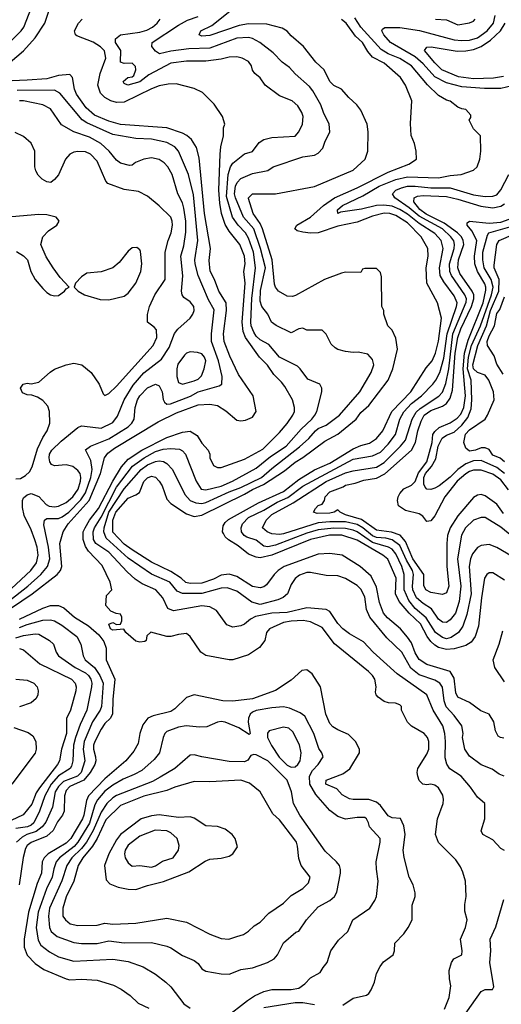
# Model space of a CAD drawing. Header units: inches. Extents: x 1793402 to 1900366, y 320852 to 470679.
# Tile 280 of 604: x 1844811 to 1847293, y 413915 to 418988. Entities that reach past the tile are written whole.
import ezdxf

# ---------------------------------------------------------------- set-up
doc = ezdxf.new("R2010")
doc.units = ezdxf.units.IN
doc.header["$MEASUREMENT"] = 0
doc.layers.add('B8441', color=7, linetype='Continuous')

msp = doc.modelspace()

# ---------------------------------------------------------------- linework, layer by layer
at = {"layer": 'B8441', "color": 4}
for points, elevation in [([(1844690, 418805.5), (1844818, 418930), (1844832, 418950), (1844872, 419050)], 328), ([(1844715.1, 418730), (1844830, 418827.7), (1844890, 418894), (1844940.7, 418970), (1844962.7, 419037.3)], 324), ([(1847306.6, 415286.6), (1847289.3, 415289.3), (1847277.2, 415297.2), (1847263.7, 415323.7), (1847254, 415370), (1847230, 415409.3), (1847188, 415428), (1847129.6, 415469.6), (1847070, 415497.2), (1847059.6, 415519.6), (1847050, 415595.3), (1847030, 415629.3), (1846910, 415666), (1846870, 415692), (1846850, 415726), (1846830, 415778), (1846810, 415807), (1846774, 415850), (1846705.9, 415905.9), (1846686.3, 415930), (1846665.2, 415985.2), (1846650, 416064), (1846621.7, 416121.7), (1846566, 416170), (1846473.2, 416230), (1846410, 416238), (1846350, 416233.7), (1846174, 416170), (1846143, 416150), (1846123, 416130), (1846083.4, 416076.6), (1846070, 416066.6), (1846050, 416060.7), (1846010, 416067.8), (1845930, 416118.7), (1845890, 416131.8), (1845850, 416126), (1845810, 416105.4), (1845750, 416085.4), (1845690, 416084), (1845667.6, 416087.6), (1845642.9, 416110), (1845590, 416145.4), (1845490, 416193.3), (1845390, 416256.9), (1845350, 416285.4), (1845290, 416347.6), (1845290.9, 416410), (1845306.6, 416450), (1845370, 416523.1), (1845410, 416539.3), (1845428, 416552), (1845451.1, 416608.9), (1845470, 416628), (1845490, 416636.3), (1845510, 416630.7), (1845530, 416610.8), (1845545.7, 416585.7), (1845570, 416517.3), (1845590, 416494.9), (1845670, 416442.4), (1845710, 416428.8), (1845750, 416435.6), (1845970, 416543.9), (1846010, 416568), (1846067.1, 416592.9), (1846176.1, 416663.9), (1846230, 416708.8), (1846270, 416731.8), (1846384.2, 416815.8), (1846450, 416852.4), (1846544.5, 416930), (1846570, 416964.9), (1846610, 417000.5), (1846709.4, 417130), (1846734, 417190), (1846758, 417290), (1846750, 417348), (1846730, 417388.7), (1846708.7, 417410), (1846688, 417470), (1846688, 417490), (1846678, 417510), (1846676.4, 417663.6), (1846670, 417686), (1846650, 417706), (1846590, 417706), (1846578, 417702), (1846570, 417686), (1846490, 417688), (1846470, 417682), (1846382, 417650), (1846232.8, 417567.2), (1846217.5, 417562.5), (1846190, 417563.7), (1846145.2, 417590), (1846129.6, 417609.6), (1846124.8, 417624.8), (1846112.1, 417750), (1846063.1, 417910), (1846050, 417938.4), (1846014.7, 417990), (1845990, 418066), (1845989.6, 418069.6), (1846010, 418090.6), (1846130, 418090.6), (1846330, 418128), (1846530, 418212.7), (1846592, 418270), (1846604.5, 418310), (1846607, 418410), (1846602, 418450), (1846570, 418522), (1846549, 418550), (1846506.8, 418586.8), (1846468.7, 418630), (1846430, 418649.2), (1846410, 418669.2), (1846380.7, 418730), (1846337.2, 418770), (1846274, 418850), (1846210, 418905.2), (1846190, 418929.2), (1846163.9, 418943.9), (1846084.4, 418964.4), (1845990, 418966.6), (1845941.8, 418958.2), (1845790, 418907.3), (1845750, 418903.7), (1845735.3, 418910), (1845744, 418930), (1845801.2, 418958.8), (1845902, 419038)], 304), ([(1847001.2, 413890), (1847025.2, 413950), (1847033.2, 414010), (1847025.6, 414045.6), (1847024, 414090), (1847037.2, 414130), (1847049, 414150), (1847089.2, 414170.8), (1847092, 414190), (1847083.6, 414250), (1847109.3, 414310), (1847117.2, 414350), (1847105.6, 414394.4), (1847105.2, 414430), (1847112.7, 414470), (1847109.3, 414550), (1847095.5, 414595.5), (1847083.2, 414623.2), (1847058.9, 414658.9), (1846970, 414749), (1846954.5, 414790), (1846963.7, 414870), (1846993.2, 414950), (1846996, 414970), (1846992.5, 414992.5), (1846968.7, 415030), (1846950, 415044), (1846930, 415049), (1846910, 415045.2), (1846889.4, 415049.4), (1846870, 415068.7), (1846862.7, 415090), (1846859.3, 415110), (1846862.7, 415130), (1846910, 415204.7), (1846919.3, 415230), (1846919.3, 415270), (1846912.7, 415290), (1846895.3, 415310), (1846830, 415349), (1846810, 415368.7), (1846778, 415430), (1846778, 415450), (1846770, 415458), (1846747.3, 415467.3), (1846711.6, 415468.4), (1846690, 415475.3), (1846658, 415498), (1846648, 415510), (1846644, 415524), (1846649, 415551), (1846640.9, 415590), (1846630, 415609), (1846609.2, 415630), (1846432.9, 415772.9), (1846370, 415856.2), (1846310, 415885.6), (1846272.5, 415892.5), (1846210.3, 415889.7), (1846170, 415882.4), (1846098, 415850), (1846082.8, 415830), (1846074.8, 415790), (1846046.4, 415753.6), (1845990, 415716), (1845910, 415689.4), (1845890, 415689.5), (1845770, 415712.7), (1845745.2, 415730), (1845689.5, 415809.5), (1845670, 415825.2), (1845630, 415820.7), (1845590, 415809.5), (1845570, 415809.5), (1845486.8, 415833.2), (1845466.4, 415813.6), (1845462, 415790), (1845455.3, 415784.7), (1845430, 415781.2), (1845410, 415786), (1845358, 415830), (1845348, 415848), (1845290, 415842), (1845278, 415850), (1845270, 415874), (1845290, 415882), (1845310, 415872), (1845330, 415874), (1845338, 415890), (1845338, 415910), (1845330, 415926), (1845308.4, 415928.4), (1845280.2, 415940.2), (1845255.3, 415970), (1845258, 416022), (1845286, 416050), (1845277.2, 416090), (1845235.8, 416175.8), (1845165.4, 416250), (1845150, 416274.5), (1845137.6, 416310), (1845138.5, 416350), (1845147.4, 416370), (1845169.8, 416410), (1845217.1, 416470), (1845290, 416610.4), (1845335.3, 416684.7), (1845370, 416723.1), (1845440.5, 416770), (1845570, 416835.6), (1845650, 416863.1), (1845690, 416867.7), (1845726.4, 416846.4), (1845750, 416806), (1845782.8, 416770), (1845790.7, 416750), (1845790.8, 416730), (1845810, 416691.3), (1845830, 416681), (1845850, 416680.7), (1845970, 416723.7), (1846064.4, 416775.6), (1846150, 416860.7), (1846190, 416907.3), (1846219.5, 416950), (1846226.6, 416970), (1846227, 416990), (1846216.2, 417030), (1846177.7, 417097.7), (1846161.1, 417121.1), (1846120.6, 417160.6), (1846088.6, 417208.6), (1846046, 417250), (1845975.4, 417350), (1845962.2, 417382.2), (1845958.2, 417430), (1845972.3, 417630), (1845966.3, 417690), (1845972.6, 417730), (1845969.6, 417770), (1845945.1, 417830), (1845890, 417898), (1845870, 417932.3), (1845850.9, 417990), (1845842, 418042), (1845837.2, 418110), (1845844.2, 418295.8), (1845847.6, 418332.4), (1845862, 418390), (1845862, 418430), (1845868, 418450), (1845855.3, 418490), (1845812.9, 418552.9), (1845752.5, 418612.5), (1845710, 418633.2), (1845618, 418658), (1845576, 418656), (1845530, 418646.6), (1845490, 418631.8), (1845350, 418563.6), (1845310, 418561.3), (1845281.2, 418570), (1845250, 418587.6), (1845227.3, 418610), (1845214, 418650), (1845225.1, 418710), (1845254.3, 418790), (1845248.2, 418828.2), (1845227.5, 418847.5), (1845190, 418871.5), (1845104.8, 418904.8), (1845099, 418910), (1845094, 418930), (1845113.2, 418970), (1845133.2, 418990)], 316), ([(1847310, 414708), (1847290, 414718), (1847250, 414762), (1847198, 414790), (1847188.9, 414808.9), (1847208.9, 414871.1), (1847208, 414950), (1847170, 414982), (1847134.2, 415034.2), (1847086, 415090), (1847027.7, 415127.7), (1847012.1, 415152.1), (1847004.5, 415184.5), (1847005.6, 415270), (1847001.6, 415310), (1846991.5, 415350), (1846941.6, 415430), (1846909.6, 415509.6), (1846757.1, 415617.1), (1846632.7, 415730), (1846583.3, 415783.3), (1846510, 415823.7), (1846477.2, 415850), (1846450, 415877.2), (1846410, 415939.3), (1846390, 415949.4), (1846290, 415957.6), (1846190, 415933.3), (1846110, 415929.7), (1846026, 415914), (1846000.3, 415899.7), (1845970, 415873.2), (1845950, 415865.2), (1845910, 415859), (1845878, 415870), (1845824.7, 415944.7), (1845790, 415962.7), (1845750, 415967.3), (1845603.1, 415943.1), (1845574.6, 415954.6), (1845549.2, 416010), (1845513.2, 416050), (1845441.7, 416081.7), (1845406.3, 416106.3), (1845364, 416144), (1845270, 416244.2), (1845202.9, 416290), (1845191.5, 416310), (1845189.7, 416349.7), (1845196.4, 416370), (1845230, 416424.9), (1845310, 416578.7), (1845393, 416687), (1845451.5, 416730), (1845510, 416763.2), (1845550, 416775.2), (1845590, 416779.5), (1845635.3, 416775.3), (1845650, 416767.3), (1845664.9, 416750), (1845720.5, 416610), (1845746.8, 416570), (1845770, 416566.4), (1845850, 416584), (1845907, 416610), (1846030, 416677.1), (1846103, 416737), (1846183.6, 416790), (1846261.1, 416878.9), (1846316.9, 416930), (1846331.8, 416950), (1846342, 416970), (1846369, 417070), (1846368.7, 417090), (1846358, 417110), (1846296.5, 417136.5), (1846257.2, 417190), (1846242.5, 417202.5), (1846150, 417249.4), (1846094.7, 417314.7), (1846050, 417338.4), (1846030, 417357), (1846017.4, 417377.4), (1846004.4, 417410), (1846002.7, 417430), (1846008, 417552), (1846026.9, 417710), (1846015.1, 417790), (1845990, 417862.7), (1845975.4, 417890), (1845936.3, 417930), (1845908.2, 417970), (1845877.6, 418077.6), (1845886.2, 418190), (1845898, 418230), (1845910, 418248), (1845970, 418297.3), (1846011.4, 418308.6), (1846045.1, 418354.9), (1846069.6, 418370.4), (1846110, 418380.7), (1846231.5, 418388.5), (1846249.3, 418410), (1846269.2, 418450), (1846272.3, 418490), (1846265.2, 418510), (1846244.1, 418544.1), (1846215.3, 418570), (1846150, 418596), (1846075.3, 418650), (1846050, 418688), (1846022, 418710), (1846010, 418728), (1846005.2, 418750), (1845990, 418773.2), (1845958, 418790), (1845930, 418796), (1845890, 418795.1), (1845850, 418784.5), (1845770, 418774), (1845670, 418774.7), (1845590, 418763.6), (1845476.2, 418703.8), (1845430, 418667.8), (1845368, 418650), (1845350, 418659), (1845343.7, 418670), (1845368.7, 418690), (1845390, 418693.4), (1845398.9, 418701.1), (1845409.6, 418730), (1845407.3, 418747.3), (1845390, 418763.7), (1845350, 418762), (1845329.6, 418769.6), (1845332.3, 418830), (1845304.5, 418870), (1845305.2, 418890), (1845329.7, 418910.3), (1845430, 418923.7), (1845465.6, 418934.4), (1845495.1, 418950), (1845519.5, 418970), (1845534.5, 418990)], 312), ([(1847308, 415090), (1847281.5, 415101.5), (1847246.6, 415126.6), (1847189.6, 415149.6), (1847130, 415194), (1847105.2, 415230), (1847093.2, 415290), (1847096, 415310), (1847089.2, 415350), (1847050, 415402.7), (1847008.5, 415448.5), (1846998, 415478), (1846989.7, 415549.7), (1846977, 415570), (1846950, 415585.6), (1846870, 415613.3), (1846826.8, 415646.8), (1846780.9, 415730), (1846702.7, 415802.7), (1846615.1, 415910), (1846598, 415950), (1846590, 416015.3), (1846570, 416053.2), (1846550, 416072.3), (1846490, 416109.3), (1846450, 416122.7), (1846390, 416123.7), (1846310, 416139.3), (1846290, 416139.3), (1846253.7, 416126.3), (1846230, 416108.7), (1846210, 416078), (1846190.8, 416030), (1846168.2, 416011.8), (1846141.1, 415998.9), (1846050, 415974.3), (1846007.3, 415987.3), (1845930, 416044.5), (1845881, 416061), (1845850, 416059.7), (1845750, 416031.1), (1845650, 416031.1), (1845623, 416043), (1845584.5, 416090), (1845490, 416131.2), (1845370, 416214), (1845257.3, 416317.3), (1845245.1, 416350), (1845246.4, 416370), (1845270.6, 416450), (1845349.9, 416570.1), (1845437.4, 416670), (1845470, 416694), (1845510, 416711.6), (1845530, 416715.3), (1845551.8, 416711.8), (1845570, 416702), (1845598, 416670), (1845661.7, 416541.7), (1845690, 416510.5), (1845718.3, 416498.3), (1845750, 416495.8), (1845770, 416501.1), (1845890, 416556.1), (1845950, 416578.5), (1846057.4, 416630), (1846110, 416676.5), (1846253.5, 416786.5), (1846300.7, 416830), (1846335.1, 416870), (1846350, 416881.6), (1846390, 416899.1), (1846459.3, 416950), (1846563.7, 417070), (1846622.7, 417170), (1846636, 417210), (1846630, 417238), (1846605.2, 417265.2), (1846555.1, 417275.1), (1846530, 417272.7), (1846490, 417278), (1846450, 417289.3), (1846437.5, 417297.5), (1846416.5, 417316.5), (1846390, 417368), (1846370, 417388), (1846290, 417388.7), (1846270, 417398), (1846250, 417395.3), (1846210, 417374), (1846132.5, 417412.5), (1846108.7, 417430), (1846089, 417470), (1846058.4, 417510), (1846050, 417538), (1846052.7, 417592.7), (1846077.4, 417710), (1846051.8, 417810), (1846017.3, 417910), (1845964.4, 417970), (1845922.3, 418070), (1845918.5, 418090), (1845923.9, 418130), (1845931.6, 418150), (1845950, 418170.4), (1846010, 418195.5), (1846090, 418211), (1846118, 418230), (1846270, 418280.7), (1846330, 418290.6), (1846350, 418300.7), (1846373.8, 418326.2), (1846383.2, 418356.8), (1846409.2, 418410), (1846406.6, 418450), (1846377, 418510), (1846363.7, 418550), (1846322, 418622), (1846303.9, 418643.9), (1846230, 418709), (1846202, 418742), (1846164, 418770), (1846116.6, 418816.6), (1846049, 418870), (1846010, 418891.8), (1845990, 418896.2), (1845930, 418893), (1845790, 418841.1), (1845682.5, 418837.5), (1845590, 418825.1), (1845532, 418812), (1845510, 418826.6), (1845492.7, 418850), (1845493.2, 418870), (1845630, 418960.5), (1845675.1, 418984.9), (1845730, 419004.4)], 308), ([(1847310, 416101.2), (1847250, 416139), (1847230, 416139), (1847218, 416130), (1847207.3, 416110), (1847190.4, 416010), (1847176.4, 415863.6), (1847158, 415810), (1847138.3, 415781.7), (1847110, 415762.9), (1847050, 415747.1), (1847010, 415742.3), (1846970, 415754), (1846950, 415765.4), (1846930, 415784.7), (1846910.7, 415810.7), (1846876, 415876), (1846817.7, 415930), (1846767.1, 415990), (1846748.7, 416030), (1846750.7, 416110.7), (1846707.9, 416207.9), (1846682.9, 416230), (1846550, 416306), (1846471.4, 416331.4), (1846407.8, 416332.2), (1846310.2, 416309.8), (1846110, 416229.8), (1846050, 416215.8), (1846030, 416218.4), (1845990, 416235.1), (1845937.4, 416277.4), (1845887.4, 416307.4), (1845870, 416322.9), (1845860.5, 416340.5), (1845856.8, 416350), (1845860.3, 416379.7), (1845870, 416397.6), (1845886.9, 416413.1), (1846041.2, 416498.8), (1846170, 416556.5), (1846250, 416619.1), (1846330, 416668.9), (1846410, 416703.2), (1846530, 416776.5), (1846570, 416794.9), (1846613.6, 416806.4), (1846649.4, 416830), (1846682.4, 416870), (1846729.7, 416970), (1846826.3, 417070), (1846905.6, 417194.4), (1846936.2, 417230), (1846954.3, 417270), (1846970, 417331.3), (1846984.5, 417450), (1846963.7, 417530), (1846909.6, 417630), (1846905.6, 417710), (1846916.2, 417770), (1846914, 417810), (1846879.6, 417870), (1846810, 417942), (1846750, 417979.8), (1846719, 417990), (1846690, 417991.8), (1846630, 417976.1), (1846550, 417945.1), (1846450, 417923.9), (1846350, 417889.7), (1846310, 417887.3), (1846270, 417892.7), (1846240.9, 417900.9), (1846229, 417910), (1846239, 417930), (1846310, 417970.3), (1846376.3, 418030), (1846433.6, 418070), (1846550, 418122.4), (1846710, 418203.1), (1846816.6, 418243.4), (1846855.3, 418270), (1846854, 418310), (1846845.2, 418350), (1846829.3, 418390.7), (1846826, 418454), (1846832.7, 418570), (1846799.3, 418650), (1846773.2, 418690), (1846690, 418763.6), (1846630, 418794.5), (1846604.9, 418824.9), (1846577.6, 418870), (1846542.4, 418902.4), (1846493.3, 418970), (1846470, 418989.6)], 296), ([(1847350, 416222.7), (1847270, 416269.4), (1847230, 416283.7), (1847190, 416279.3), (1847170, 416269.2), (1847144.6, 416235.4), (1847134.4, 416210), (1847127.2, 416170), (1847138.3, 416030), (1847116.3, 415923.7), (1847095.8, 415864.2), (1847073, 415830), (1847035.2, 415804.8), (1847010, 415798.7), (1846990, 415804.7), (1846953.3, 415830), (1846906.7, 415906.7), (1846850, 415954.3), (1846815.9, 415995.9), (1846791.9, 416050), (1846792.3, 416130), (1846779.8, 416170), (1846750, 416235.6), (1846730, 416259.7), (1846712, 416270), (1846630, 416294.8), (1846550, 416349.8), (1846530, 416358.4), (1846490, 416366.2), (1846430, 416369), (1846350, 416359.8), (1846290, 416342.2), (1846130, 416280.9), (1846090, 416272.8), (1846070, 416275.6), (1846030, 416305.6), (1845981.4, 416321.4), (1845967.6, 416330), (1845953.3, 416350), (1845953, 416370), (1845958.9, 416390), (1845990, 416422.6), (1846070, 416461.5), (1846137.9, 416502.1), (1846193.7, 416526.3), (1846270, 416585.2), (1846530, 416723.7), (1846630, 416741.3), (1846670, 416760.4), (1846710, 416800.4), (1846747.8, 416850), (1846769.7, 416930), (1846790, 416968.2), (1846829.7, 417010), (1846881.6, 417050), (1846939.5, 417110), (1846955.6, 417130), (1846976.4, 417170), (1846996.5, 417243.5), (1847013.7, 417370), (1847063.1, 417510), (1847065.1, 417530), (1847050, 417566), (1846997, 417637), (1846978.9, 417670), (1846975.1, 417710), (1846994.3, 417810), (1846983.6, 417850), (1846950, 417886), (1846870, 417937.2), (1846810, 417986.8), (1846770, 418010.8), (1846730, 418027), (1846687.3, 418032.7), (1846650, 418031.5), (1846572.5, 418012.5), (1846463.6, 417996.4), (1846450, 417989.4), (1846448.9, 418008.9), (1846475.3, 418030), (1846579.1, 418080.9), (1846663.7, 418130), (1846750, 418165.5), (1846810, 418177.7), (1846970, 418174), (1847030, 418186), (1847086, 418190), (1847150, 418212), (1847168, 418230), (1847182, 418270), (1847188, 418310), (1847186, 418390), (1847150, 418426), (1847128, 418470), (1847136.4, 418483.6), (1847136.4, 418496.4), (1847110, 418526), (1847090, 418528), (1847070, 418538), (1847030, 418568.7), (1847010, 418574), (1846970, 418597.2), (1846912.1, 418652.1), (1846829.6, 418750), (1846770, 418788.2), (1846710, 418812.6), (1846674.8, 418834.8), (1846570, 418949.6), (1846538.2, 418998.2)], 292), ([(1847350, 418646.6), (1847290, 418633), (1847207.1, 418632.9), (1847090, 418642.6), (1847010, 418662), (1846950, 418694.3), (1846890, 418761.3), (1846850, 418796.9), (1846722, 418870), (1846687, 418910), (1846677.2, 418930), (1846680.9, 418939.1), (1846692.5, 418947.5), (1846770, 418948.5), (1846871.5, 418931.5), (1847050, 418884.2), (1847090, 418880.3), (1847130, 418883.1), (1847170, 418894.6), (1847219.6, 418930), (1847253.3, 418970), (1847262.4, 419010)], 288), ([(1847304.3, 418695.7), (1847253.5, 418686.5), (1847150, 418683.5), (1847072.8, 418692.8), (1846987.3, 418730), (1846950, 418765.6), (1846897.2, 418830), (1846910, 418846), (1846932.1, 418847.9), (1847066.6, 418826.6), (1847110, 418827.6), (1847150, 418835.2), (1847189.8, 418850.2), (1847238.1, 418881.9), (1847288.4, 418930), (1847313.3, 418970)], 284), ([(1846954, 418990), (1847010, 418986.8), (1847070, 418960.7), (1847130, 418971), (1847150, 418981), (1847159, 418990)], 292), ([(1844710, 415918.2), (1844875.1, 416030), (1845003.7, 416130), (1845020.7, 416150), (1845027.6, 416170), (1845017, 416290), (1845035.6, 416350), (1845061.3, 416390), (1845168.6, 416511.4), (1845227.7, 416650), (1845248.6, 416731.4), (1845265.3, 416754.7), (1845299.3, 416780.7), (1845524.2, 416915.8), (1845618.2, 416961.8), (1845730, 417004.2), (1845790, 417007), (1845830, 417000.4), (1845873.3, 416973.3), (1845930, 416924), (1845950, 416920.7), (1845974.5, 416925.5), (1846010, 416940.7), (1846029.2, 416970), (1846014, 417050), (1845939.3, 417159.3), (1845893.9, 417253.9), (1845865.1, 417330), (1845861.1, 417370), (1845876.4, 417490), (1845875.3, 417530), (1845836.9, 417590), (1845815.6, 417650), (1845793.1, 417693.1), (1845787.9, 417747.9), (1845794.7, 417810), (1845762.7, 417990), (1845736.6, 418276.6), (1845721.6, 418330), (1845696.2, 418370), (1845671.9, 418391.9), (1845650, 418403), (1845568.7, 418430), (1845330, 418448.2), (1845270, 418465.4), (1845195.7, 418495.7), (1845153.4, 418533.4), (1845104, 418604), (1845092.8, 418630), (1845082.7, 418690), (1845070, 418705.2), (1845010, 418700.5), (1844950, 418684), (1844850, 418676.4), (1844731.9, 418671.9)], 324), ([(1844710, 415958.2), (1844853.3, 416070), (1844920.5, 416130), (1844953.3, 416170), (1844966.6, 416210), (1844959.7, 416270), (1844934.8, 416385.2), (1844939.3, 416410), (1844950, 416418), (1845010, 416418.9), (1845030, 416426), (1845064.7, 416450), (1845126.2, 416513.8), (1845150, 416550.6), (1845177.2, 416630), (1845184.4, 416670), (1845177.4, 416717.4), (1845150, 416772), (1845175.3, 416790), (1845270, 416828.7), (1845369.7, 416890.3), (1845389.4, 416910), (1845400.9, 416930), (1845405.6, 416990), (1845418.4, 417030), (1845430, 417050.7), (1845470, 417090.6), (1845510, 417110.8), (1845530, 417101), (1845544.9, 417070), (1845550.5, 417030.5), (1845556.8, 417016.8), (1845570, 417007.7), (1845588.1, 417008.1), (1845690.9, 417049.1), (1845730, 417070.3), (1845838.4, 417101.6), (1845852.7, 417110), (1845854, 417150), (1845835.8, 417230), (1845798.7, 417330), (1845798.7, 417370), (1845813.4, 417493.4), (1845784.8, 417544.8), (1845754, 417614), (1845731.3, 417670), (1845715.1, 417730), (1845713.3, 417750), (1845729.7, 417850.3), (1845705.9, 418085.9), (1845680.5, 418190), (1845629.3, 418310), (1845610, 418332.3), (1845570, 418355.6), (1845490, 418373.3), (1845410, 418375.6), (1845290, 418396.3), (1845156.3, 418456.3), (1845132.1, 418472.1), (1845018, 418610), (1844990, 418625.1), (1844797.5, 418622.5)], 328), ([(1844716.3, 416010), (1844867.6, 416150), (1844896.9, 416190), (1844906.3, 416230), (1844900.5, 416270), (1844888.5, 416308.5), (1844870, 416359), (1844833.4, 416433.4), (1844824.8, 416475.2), (1844824.5, 416510), (1844830, 416524.7), (1844850, 416540.7), (1844870, 416547.3), (1844910, 416530.7), (1844948, 416490), (1844962.2, 416482.2), (1844990, 416478.4), (1845010, 416482.4), (1845050, 416500.3), (1845084.7, 416530), (1845112.1, 416570), (1845123.5, 416610), (1845126, 416630), (1845122, 416650), (1845110, 416666), (1845085.4, 416685.4), (1845050, 416694.5), (1844990, 416689.3), (1844975.5, 416695.5), (1844966, 416710), (1844962, 416730), (1844965.1, 416750), (1844977, 416770), (1845024.2, 416815.8), (1845110, 416887.3), (1845130, 416894.8), (1845145.6, 416894.4), (1845230, 416883.8), (1845290, 416913), (1845314.9, 416945.1), (1845349.8, 417030.2), (1845395.8, 417104.2), (1845450, 417168.2), (1845541, 417239), (1845580.5, 417299.5), (1845608, 417372), (1845626.2, 417393.8), (1845689.2, 417450), (1845702.7, 417470), (1845709.3, 417490), (1845709.2, 417510), (1845690, 417534), (1845657.2, 417557.2), (1845648.7, 417570), (1845644, 417590), (1845651.9, 417668.1), (1845640.9, 417770), (1845656.3, 417823.7), (1845666.3, 417893.7), (1845667.1, 417950), (1845657.5, 418017.5), (1845650, 418044), (1845625.2, 418090), (1845596.2, 418190), (1845574.5, 418230), (1845556, 418250), (1845530, 418267), (1845490, 418276.2), (1845450.4, 418269.6), (1845408, 418252), (1845390, 418239), (1845376.4, 418236.4), (1845330, 418249), (1845310, 418264), (1845271.4, 418311.4), (1845229.3, 418350), (1845170, 418383), (1845089.7, 418409.7), (1845026, 418446), (1844970, 418529.2), (1844930, 418549.3), (1844830, 418569.6), (1844810, 418569.6)], 332), ([(1844790, 416622.6), (1844815.4, 416624.6), (1844841.1, 416638.9), (1844860.7, 416659.3), (1844875.5, 416684.5), (1844903.1, 416776.9), (1844930, 416836), (1844952.7, 416870), (1844966, 416910), (1844965.2, 416970), (1844956.2, 416996.2), (1844930, 417025.2), (1844903.2, 417043.2), (1844873.6, 417053.6), (1844850, 417055.3), (1844826, 417066), (1844815.3, 417090), (1844828, 417110), (1844850, 417116), (1844870, 417111.3), (1844910, 417121), (1844967.2, 417172.8), (1844990, 417187.3), (1845049.7, 417210.3), (1845090, 417218.4), (1845130.3, 417210.3), (1845178.8, 417170), (1845221, 417110), (1845241, 417061), (1845250, 417052), (1845270, 417062), (1845310, 417100.7), (1845499.5, 417310), (1845517, 417350), (1845515.1, 417390), (1845504.1, 417404.1), (1845468.7, 417430), (1845469.3, 417469.3), (1845479.6, 417510), (1845508, 417570), (1845560.9, 417650), (1845560.5, 417790), (1845575.6, 417850), (1845591.6, 417890), (1845598.4, 417930), (1845597, 417950), (1845589.3, 417970), (1845530, 418029.3), (1845470, 418079.3), (1845423.3, 418103.3), (1845350, 418113.6), (1845264.4, 418144.4), (1845255.6, 418155.6), (1845210, 418259.3), (1845174.9, 418294.9), (1845150, 418307), (1845110, 418309.5), (1845090, 418306), (1845070, 418296), (1845047.7, 418270), (1845010, 418189), (1844990, 418164), (1844971.3, 418150), (1844950, 418153.2), (1844925.8, 418165.8), (1844906.2, 418186.2), (1844894.5, 418210), (1844889.5, 418230.5), (1844889.3, 418310), (1844870, 418352.7), (1844830, 418386), (1844787, 418407)], 336), ([(1847402.9, 416282.9), (1847290, 416374), (1847210, 416422.7), (1847190, 416423.7), (1847150, 416409.3), (1847108, 416370), (1847087.5, 416332.5), (1847067.4, 416210), (1847084, 416070), (1847076, 415990), (1847057.6, 415930), (1847030, 415896), (1847010, 415882), (1846990, 415883.7), (1846970, 415899.3), (1846933.2, 415953.2), (1846890, 415980.5), (1846856.9, 416010), (1846837.3, 416050), (1846834.8, 416070), (1846840.9, 416130), (1846835.3, 416150), (1846804, 416204), (1846770, 416278.9), (1846730, 416308.7), (1846697.5, 416317.5), (1846650, 416319.8), (1846629.4, 416329.4), (1846579.1, 416370), (1846550, 416387.1), (1846490, 416400.7), (1846410, 416401.5), (1846350, 416395), (1846170, 416338.5), (1846150, 416335.8), (1846110, 416338.4), (1846086, 416350), (1846062.7, 416370), (1846081.3, 416410), (1846110, 416438.3), (1846220.6, 416499.4), (1846390, 416607.9), (1846490, 416652.7), (1846530, 416664), (1846650, 416683.1), (1846690, 416707.4), (1846774, 416790), (1846798.8, 416821.2), (1846834, 416930), (1846853.8, 416966.2), (1846875, 416985), (1846970.8, 417049.2), (1846990.7, 417069.3), (1847007, 417113), (1847022.3, 417190), (1847043.9, 417370), (1847111.9, 417531.9), (1847113.1, 417550), (1847105.7, 417570), (1847036.4, 417670), (1847027.3, 417690), (1847026.4, 417730), (1847049.8, 417810), (1847052.3, 417830), (1847048.5, 417848.5), (1847032.8, 417870), (1846989.7, 417910), (1846870, 417975.7), (1846818.8, 418018.8), (1846743.7, 418070), (1846732.7, 418090), (1846749.3, 418110), (1846778.2, 418121.8), (1846810, 418130.2), (1846849.8, 418130.2), (1846930, 418121.8), (1847030, 418121.5), (1847150, 418086.3), (1847210, 418077.6), (1847250, 418078.4), (1847270, 418086), (1847290, 418110.8), (1847331.5, 418190)], 288), ([(1847304.1, 416444.1), (1847270, 416492), (1847210, 416534.5), (1847190, 416540.9), (1847170, 416538), (1847150, 416526.6), (1847070, 416432.3), (1847030.3, 416370), (1847016.5, 416330), (1847013.1, 416290), (1847013.1, 416170), (1847023, 416070), (1847010, 416035.3), (1846990, 416026), (1846930, 416037), (1846903.7, 416050), (1846893.4, 416073.4), (1846894, 416130), (1846837.4, 416210), (1846799.2, 416299.2), (1846771.9, 416331.9), (1846727, 416347), (1846650, 416357.3), (1846572.9, 416412.9), (1846490, 416437.4), (1846462, 416450), (1846450, 416462), (1846432, 416450), (1846410, 416444.7), (1846344.5, 416444.5), (1846326, 416450), (1846335.3, 416470), (1846350, 416484.7), (1846370, 416492), (1846382, 416510), (1846385.2, 416530), (1846410, 416555.5), (1846478.9, 416581.1), (1846490, 416590.4), (1846540.2, 416599.8), (1846584.6, 416615.4), (1846650, 416626), (1846692.4, 416647.6), (1846831.1, 416770), (1846850.7, 416809.3), (1846862.8, 416870), (1846879.6, 416920.4), (1846895.8, 416950), (1846930, 416973.8), (1846990, 416996.5), (1847010, 417010.4), (1847030, 417038), (1847041.1, 417078.9), (1847055.3, 417270), (1847069.8, 417350), (1847085.2, 417394.8), (1847139.8, 417510), (1847152.2, 417550), (1847152.4, 417570), (1847143.9, 417590), (1847080, 417680), (1847069.8, 417709.8), (1847072.9, 417750), (1847099.3, 417830), (1847096.5, 417850), (1847087.3, 417870), (1847067.3, 417890), (1846999.4, 417939.4), (1846906.3, 417986.3), (1846873.5, 418010), (1846842.4, 418050), (1846843.7, 418070), (1846861.5, 418078.5), (1846890, 418082.7), (1847010, 418076.9), (1847070, 418064), (1847187, 418027), (1847250, 418019), (1847290, 418026.5), (1847310, 418039.5)], 284), ([(1844794.4, 417794.4), (1844830.9, 417770.9), (1844850.9, 417750.9), (1844867.7, 417690), (1844890.7, 417650), (1844930, 417602.8), (1844950, 417582.8), (1844970, 417570.8), (1844990, 417564.9), (1845010, 417567.3), (1845042, 417590), (1845050, 417602), (1845066, 417610), (1845020.1, 417660.1), (1844982.7, 417710), (1844946.8, 417766.8), (1844919, 417830), (1844929.2, 417870), (1844959.5, 417900.5), (1845002, 417930), (1845014, 417950), (1845012.9, 417952.9), (1844998, 417970), (1844950, 417982.7), (1844910, 417983.7), (1844770, 417972)], 344), ([(1847330, 416565.1), (1847290, 416616.9), (1847250, 416645.7), (1847190, 416667.1), (1847150, 416667.1), (1847130, 416659.8), (1847110, 416648.4), (1847064.9, 416610), (1847002.3, 416530), (1846950, 416432.3), (1846930, 416406), (1846910, 416402), (1846889.5, 416429.5), (1846870, 416442.7), (1846798.9, 416458.9), (1846762.7, 416482.7), (1846758.4, 416510), (1846761.3, 416530), (1846770, 416547.3), (1846790, 416570.4), (1846830, 416590.3), (1846850, 416608.4), (1846865.8, 416654.2), (1846910, 416710.6), (1846936.1, 416810), (1846940.9, 416850), (1846950, 416866.4), (1846973, 416887), (1847030, 416910.2), (1847065.8, 416934.2), (1847083.8, 416956.2), (1847099.8, 416990), (1847109, 417050), (1847096.4, 417190), (1847103.8, 417270), (1847122.8, 417337.2), (1847200.2, 417530), (1847214, 417594), (1847214.2, 417610), (1847207.8, 417627.8), (1847169.8, 417689.8), (1847157.2, 417730), (1847155.5, 417770), (1847166.4, 417850), (1847141, 417901), (1847118, 417930), (1847118, 417942), (1847129.7, 417950.3), (1847230, 417939.2), (1847290, 417944.3), (1847353, 417967)], 276), ([(1847310, 416649.8), (1847270, 416680.9), (1847190, 416716.8), (1847150, 416714.5), (1847110, 416699.1), (1847069.3, 416670.7), (1847030, 416631.3), (1846973.8, 416586.2), (1846950, 416573.6), (1846930, 416567.6), (1846910, 416569.4), (1846900.1, 416580.1), (1846894.3, 416594.3), (1846894.2, 416630), (1846902.4, 416650), (1846933.7, 416686.3), (1846955, 416725), (1846968.5, 416791.5), (1846987.9, 416832.1), (1847010, 416846.7), (1847050, 416862.4), (1847090, 416899.5), (1847120.9, 416939.1), (1847137.3, 416982.7), (1847141.2, 417030), (1847138.2, 417130), (1847118.7, 417190), (1847124, 417250), (1847139.9, 417310), (1847185.7, 417410), (1847242.3, 417570), (1847250.7, 417610), (1847240.9, 417650), (1847204.5, 417710), (1847197.6, 417750), (1847198, 417790), (1847221.8, 417878.2), (1847229.8, 417890.2), (1847350, 417924.7)], 272), ([(1847310, 416709.6), (1847288.2, 416728.2), (1847250, 416744.5), (1847230, 416774), (1847210, 416782.7), (1847190, 416782.7), (1847161, 416770), (1847130, 416764.7), (1847110, 416781.2), (1847100.4, 416810), (1847108.2, 416851.8), (1847130, 416875.3), (1847209.3, 416930), (1847222.7, 416950), (1847256, 417030), (1847252.3, 417070), (1847229.2, 417130), (1847210, 417156), (1847170, 417169.6), (1847150, 417189.6), (1847147.2, 417210), (1847171.8, 417310), (1847216.8, 417410), (1847237.3, 417490), (1847279.8, 417590), (1847282.4, 417650), (1847257, 417710), (1847256, 417724), (1847269.6, 417830), (1847282.7, 417850), (1847357.2, 417882.8)], 268), ([(1847302.4, 417162.4), (1847270, 417214), (1847256.2, 417256.2), (1847221.3, 417310), (1847221.1, 417330), (1847230, 417359.1), (1847258.4, 417410), (1847270, 417474.8), (1847284.9, 417495.1), (1847310, 417560.7)], 264), ([(1844810, 415899.7), (1844930, 415956), (1844970, 415970.3), (1845010.3, 415970.3), (1845038.5, 415958.5), (1845093.4, 415910), (1845165.1, 415865.1), (1845218.8, 415818.8), (1845244.5, 415784.5), (1845257.3, 415750), (1845256.3, 415690), (1845301.3, 415590), (1845290, 415486), (1845288.7, 415411.3), (1845279.1, 415390), (1845250, 415362.7), (1845230, 415332.7), (1845198, 415270), (1845191.8, 415250), (1845191.8, 415230), (1845202.3, 415190), (1845203.6, 415170), (1845198.3, 415150), (1845174, 415110), (1845140.9, 415070), (1845070, 415036.8), (1845050, 415016.2), (1845040.9, 414990), (1845040.3, 414910), (1845032, 414890), (1845005.2, 414854.8), (1844983.7, 414810), (1844950, 414781), (1844870, 414748.3), (1844850, 414733.3), (1844841.5, 414718.5), (1844828.1, 414671.9), (1844807.4, 414530)], 316), ([(1844810, 415855.8), (1844850, 415872.6), (1844930, 415894.9), (1844970, 415895.8), (1844990, 415890.4), (1845028.7, 415868.7), (1845104.9, 415810), (1845125.5, 415770), (1845137.1, 415710), (1845148.2, 415690), (1845196.4, 415650), (1845224.6, 415610), (1845241.1, 415570), (1845231.8, 415450), (1845225.3, 415430), (1845186, 415370), (1845142.7, 415270), (1845137.3, 415230), (1845147.2, 415170), (1845127.6, 415110), (1845108.2, 415090), (1845036.1, 415063.9), (1845010, 415038), (1844994, 415010), (1844980.3, 414930), (1844945.7, 414854.3), (1844926.7, 414830), (1844895, 414805), (1844847.7, 414790), (1844823.2, 414776.8), (1844794.9, 414750)], 312), ([(1844790, 415802.4), (1844830, 415815.2), (1844890, 415824.4), (1844910, 415821.6), (1844964.7, 415790), (1844984.7, 415770), (1844998.8, 415730), (1845011, 415710), (1845096.3, 415650), (1845150, 415622.6), (1845164.9, 415610), (1845177.4, 415590), (1845182.6, 415570), (1845181.1, 415550), (1845157, 415430), (1845122.8, 415357.2), (1845099, 415290), (1845088.9, 415250), (1845085.3, 415170), (1845077.7, 415142.3), (1845070.2, 415129.8), (1845010, 415092.3), (1844973.4, 415050), (1844940.2, 414990), (1844912.9, 414910), (1844883.1, 414850), (1844870, 414837.7), (1844850.7, 414830), (1844790, 414820.4)], 308), ([(1847310, 415577.2), (1847260.5, 415650), (1847251.6, 415690), (1847282.4, 415770), (1847300.5, 415839.5)], 296), ([(1844810, 415748), (1844830, 415740.7), (1844914, 415670), (1845077.3, 415590), (1845097.3, 415570), (1845102, 415550), (1845100.5, 415530), (1845073.4, 415430), (1845052.7, 415387.3), (1845051.7, 415310), (1845027, 415230), (1845015.8, 415170), (1845004.9, 415150), (1844912.9, 415030), (1844896, 415004), (1844872.9, 414947.1), (1844829.2, 414890.8), (1844611.3, 414790)], 304), ([(1846477.2, 413910), (1846530, 413947.3), (1846598, 413962), (1846610, 413971), (1846622.7, 413990), (1846639.3, 414030), (1846650, 414074), (1846668.7, 414110), (1846685.6, 414134.4), (1846735.3, 414170), (1846742, 414190), (1846744, 414230), (1846790, 414278), (1846814, 414310), (1846833.2, 414350), (1846833.6, 414426.4), (1846848.7, 414470), (1846848.7, 414490), (1846839, 414530), (1846819, 414570), (1846792, 414672), (1846787, 414710), (1846798.4, 414790), (1846790, 414835.3), (1846773.2, 414873.2), (1846730, 414876), (1846710, 414886), (1846670, 414939.3), (1846650, 414957), (1846610, 414969.6), (1846530, 414969.6), (1846510, 414974.5), (1846473.8, 414993.8), (1846445.1, 415025.1), (1846389.4, 415050), (1846390, 415070.6), (1846476.6, 415103.4), (1846512.1, 415127.9), (1846562, 415210), (1846562, 415230), (1846542, 415270), (1846506, 415306), (1846450, 415329.2), (1846424.8, 415344.8), (1846410, 415362), (1846389.3, 415410), (1846360.9, 415550), (1846317.5, 415617.5), (1846290, 415637.6), (1846264.8, 415635.2), (1846210, 415585.2), (1846130, 415532), (1846010, 415489.7), (1845910, 415476.2), (1845858.6, 415478.6), (1845710, 415509.2), (1845670, 415495.3), (1845610, 415437.2), (1845590, 415423.7), (1845498, 415402), (1845470.4, 415389.6), (1845445.5, 415354.5), (1845430.5, 415310), (1845422, 415258), (1845399.9, 415220.1), (1845357.3, 415170), (1845250, 415076.9), (1845166, 414990), (1845154.4, 414965.6), (1845141.5, 414890), (1845134, 414870), (1845075.2, 414770), (1845050, 414745.1), (1844957.1, 414690), (1844937.6, 414670), (1844927.2, 414650), (1844922.6, 414590), (1844901.6, 414538.4), (1844856.5, 414390), (1844833.7, 414250), (1844834.4, 414210), (1844849, 414169), (1844890, 414125.5), (1844934.4, 414094.4), (1845050, 414046), (1845070, 414041.6), (1845130, 414044.9), (1845210, 414038.8), (1845294.4, 414014.4), (1845333.7, 413993.7), (1845379.8, 413959.8), (1845421.4, 413921.4), (1845475.9, 413895.9)], 324), ([(1844790.2, 415590.2), (1844850, 415584.4), (1844883, 415570), (1844900.4, 415550), (1844906, 415530), (1844903.8, 415510), (1844894.9, 415490), (1844870, 415467.6), (1844810, 415447.6)], 296), ([(1845870, 413846), (1845985.4, 413934.6), (1846021.6, 413958.4), (1846070, 413980.7), (1846110, 413990.7), (1846210, 413990.6), (1846250, 413998.8), (1846280.2, 414019.8), (1846310, 414051.3), (1846360.4, 414079.6), (1846374.6, 414105.4), (1846395.3, 414130), (1846415.3, 414190), (1846453.6, 414246.4), (1846502, 414290), (1846528.7, 414350), (1846615.3, 414410), (1846642, 414450), (1846649.3, 414470.7), (1846658, 414550), (1846649.2, 414610.8), (1846648.7, 414650), (1846669, 414750), (1846669, 414770), (1846613.2, 414830), (1846609, 414850), (1846599, 414870), (1846590, 414877.2), (1846550, 414878), (1846490, 414869.3), (1846450, 414882.7), (1846410, 414913.2), (1846336.4, 414996.4), (1846307, 415050), (1846305.1, 415090), (1846320.8, 415119.2), (1846349.2, 415150), (1846375.3, 415190), (1846368.7, 415210), (1846352.3, 415232.3), (1846327, 415310), (1846280.1, 415400.1), (1846257.2, 415417.2), (1846201.5, 415441.5), (1846170, 415447), (1846110, 415442.9), (1846030, 415429.6), (1846010, 415419.5), (1845999.1, 415410), (1845990.4, 415389.6), (1845988, 415368), (1845998, 415310), (1845994, 415306), (1845939.7, 415339.7), (1845870, 415369.4), (1845850, 415372.3), (1845830.7, 415369.3), (1845775.3, 415344.7), (1845736.8, 415343.2), (1845669.4, 415349.4), (1845630, 415343.7), (1845570, 415321.2), (1845558.8, 415310), (1845550.7, 415290), (1845530.7, 415210), (1845503.1, 415176.9), (1845439.9, 415120.1), (1845401.4, 415098.6), (1845344.2, 415075.8), (1845290, 415044.2), (1845250, 415013), (1845211.1, 414968.9), (1845197.8, 414942.2), (1845170.8, 414849.2), (1845110.2, 414750), (1845091.3, 414728.7), (1845015.8, 414670), (1844999.5, 414650), (1844986.1, 414613.9), (1844978.9, 414570), (1844948.9, 414510), (1844906.5, 414390), (1844896.5, 414310), (1844905.5, 414245.5), (1844919.5, 414219.5), (1844964.8, 414184.8), (1845010, 414160.5), (1845090, 414138), (1845290, 414147.7), (1845370, 414135.5), (1845447.9, 414107.9), (1845510, 414071), (1845564.7, 414030), (1845590, 414004.7), (1845656.8, 413916.8), (1845690, 413896)], 328), ([(1844780.7, 415340.7), (1844854.9, 415314.9), (1844877.7, 415297.7), (1844893.4, 415270), (1844894.9, 415230), (1844890, 415209.3), (1844770.5, 415050)], 296), ([(1847090, 413841), (1847190, 413981), (1847210, 413990.8), (1847248.4, 413991.6), (1847254.6, 414005.4), (1847234, 414130), (1847239, 414190), (1847235.3, 414250), (1847265.6, 414314.4), (1847305.6, 414454.4)], 312), ([(1846070, 413898.3), (1846230, 413924.6), (1846270, 413924.9), (1846330, 413913.7)], 324)]:
    msp.add_lwpolyline(points, dxfattribs=dict(at, elevation=elevation))
for points, elevation in [([(1845414.8, 417814.8), (1845390, 417813.2), (1845370, 417796), (1845323.4, 417736.6), (1845290, 417709.6), (1845230, 417689.5), (1845157.3, 417682.7), (1845130, 417664), (1845098, 417630), (1845092, 417610), (1845112, 417590), (1845144.7, 417570), (1845226.2, 417546.2), (1845270, 417545.5), (1845350, 417563.8), (1845370, 417579.1), (1845410, 417630.8), (1845435.1, 417690), (1845439.7, 417730), (1845433.1, 417793.1), (1845430, 417802)], 344), ([(1845690, 417276), (1845670, 417269.2), (1845659.9, 417260.1), (1845626, 417214), (1845620.7, 417190), (1845620.7, 417150), (1845630, 417118), (1845650, 417110.8), (1845710, 417126.7), (1845730, 417136.3), (1845747.5, 417152.5), (1845762, 417190), (1845769.4, 417230), (1845763.7, 417250), (1845750, 417266), (1845726.8, 417273.2)], 332), ([(1846170, 415342.9), (1846096.3, 415323.7), (1846088.1, 415311.9), (1846088.8, 415290), (1846108.5, 415248.5), (1846148.2, 415188.2), (1846190, 415146.4), (1846210, 415137.1), (1846230, 415138), (1846243.7, 415150), (1846256.2, 415170), (1846261.6, 415210), (1846252.7, 415252.7), (1846218.6, 415318.6), (1846197.7, 415337.7)], 332), ([(1846018, 415202), (1846002.8, 415197.2), (1845986.4, 415173.6), (1845970, 415165.2), (1845890, 415166.6), (1845750, 415189.3), (1845710, 415201.2), (1845690, 415199), (1845610, 415129.3), (1845534.7, 415085.3), (1845496.1, 415063.9), (1845310, 414991.2), (1845290, 414979.7), (1845260.3, 414950), (1845230, 414905.1), (1845190.1, 414809.9), (1845154.7, 414750), (1845130, 414718.5), (1845078.9, 414670), (1845053.4, 414630), (1845028.1, 414551.9), (1844964.6, 414410), (1844959.6, 414370), (1844964.9, 414310), (1844973.4, 414290), (1845003.9, 414263.9), (1845090, 414234.4), (1845130, 414228.2), (1845210, 414228.2), (1845270, 414241.6), (1845350, 414232.7), (1845490, 414234), (1845570, 414214.8), (1845590, 414206), (1845650, 414166), (1845710, 414141), (1845730, 414124.7), (1845750, 414098), (1845770, 414086), (1845850, 414071.3), (1845890, 414071), (1845930, 414086), (1845950, 414094), (1846010, 414102.8), (1846045.6, 414114.4), (1846088, 414130), (1846122, 414150), (1846139, 414170), (1846170, 414231.3), (1846234, 414286), (1846250, 414291.3), (1846289, 414350), (1846350, 414418), (1846409.4, 414450.6), (1846434, 414470), (1846446.3, 414493.7), (1846465.2, 414590), (1846465.2, 414610), (1846459, 414630), (1846444, 414650), (1846384.8, 414704.8), (1846255.1, 414890), (1846222.7, 414950), (1846211.6, 415010), (1846189.6, 415070), (1846090, 415169.6), (1846030, 415200.9)], 332), ([(1845950, 415069.6), (1845790, 415060.9), (1845710, 415063.7), (1845610, 415033.6), (1845570, 415016.9), (1845450, 414987.1), (1845330, 414938.7), (1845254.2, 414865.8), (1845210.8, 414769.2), (1845185.5, 414730), (1845136.5, 414670), (1845111.8, 414630), (1845090.3, 414550), (1845050, 414469.2), (1845032.4, 414410), (1845033.4, 414370), (1845047.3, 414350), (1845070.4, 414330.4), (1845110, 414320.5), (1845210, 414323), (1845250, 414333), (1845290, 414328.2), (1845410, 414333), (1845570, 414359.1), (1845670, 414338.8), (1845790, 414276), (1845850, 414254.8), (1845888.9, 414251.1), (1845930, 414264.7), (1845964.7, 414275.3), (1845990, 414291.3), (1846020.2, 414319.8), (1846050, 414338), (1846094.8, 414385.2), (1846170, 414436), (1846210, 414476), (1846270, 414511.3), (1846298.6, 414541.4), (1846308.7, 414570), (1846261.2, 414630), (1846250, 414666), (1846242.9, 414730), (1846237, 414750), (1846224.5, 414770), (1846150, 414865.2), (1846115.9, 414895.9), (1846049.5, 415010), (1845995.1, 415055.1)], 336), ([(1845530, 414891.2), (1845490, 414886.6), (1845437.3, 414870), (1845330, 414789.5), (1845310, 414762), (1845270.4, 414690), (1845248.2, 414630), (1845257.3, 414557.3), (1845275.5, 414535.5), (1845318.4, 414518.4), (1845370, 414508.5), (1845410, 414506.7), (1845470, 414528), (1845551.4, 414548.6), (1845682.5, 414597.5), (1845766.8, 414653.2), (1845790, 414662.8), (1845850, 414667.3), (1845890, 414678.8), (1845909.4, 414690.6), (1845932.7, 414727.3), (1845920.9, 414770), (1845906.6, 414790), (1845870, 414817.6), (1845830, 414831.3), (1845770, 414834.5), (1845710, 414874.5), (1845690, 414881.6), (1845630, 414877.4)], 344), ([(1845508.3, 414811.7), (1845430, 414780.9), (1845370, 414735.1), (1845354, 414710), (1845350.7, 414690), (1845354.8, 414670), (1845370, 414644.7), (1845390, 414626), (1845430, 414630.7), (1845490, 414621.6), (1845510, 414628.2), (1845547.6, 414652.4), (1845602, 414670), (1845629.2, 414710), (1845633.2, 414733.2), (1845622, 414770), (1845590, 414799), (1845569.3, 414809.3)], 348)]:
    msp.add_lwpolyline(points, close=True, dxfattribs=dict(at, elevation=elevation))

doc.saveas('drawing.dxf')
